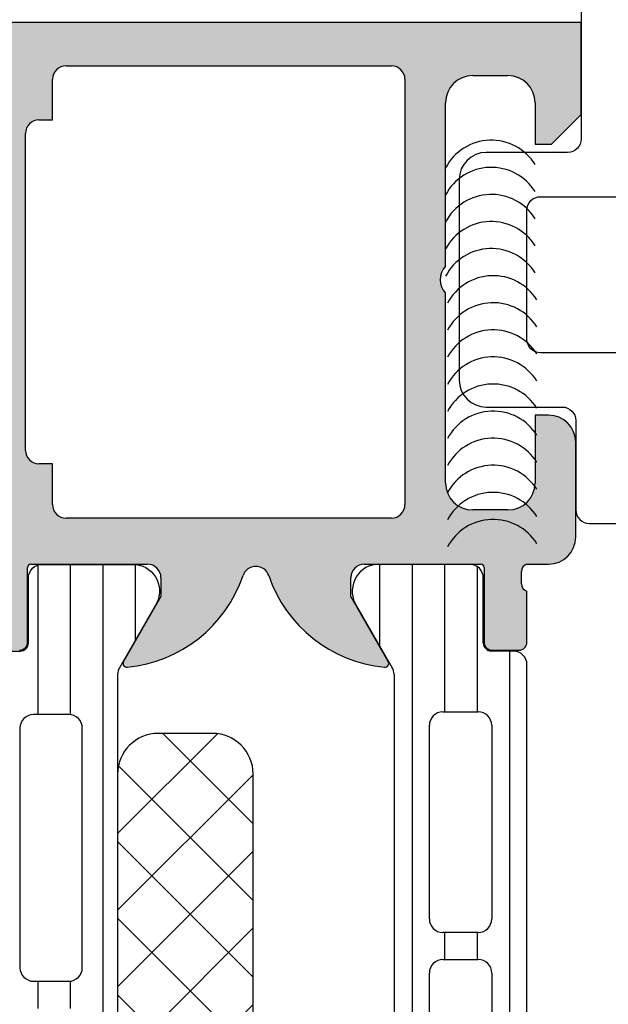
# Model space of a CAD drawing. Header units: millimetres. Extents: x 247761 to 294611, y 172579 to 236863.
# Tile 268 of 596: x 274826 to 274848, y 174666 to 174703. Entities that reach past the tile are written whole.
import ezdxf

# ---------------------------------------------------------------- set-up
doc = ezdxf.new("R2010")
doc.units = ezdxf.units.MM
doc.layers.add('FASÁDA DETAILNÍ', color=4, linetype='Continuous')
doc.layers.add('NOVA', color=240, linetype='Continuous')

# ---------------------------------------------------------------- blocks, each defined once
blk = doc.blocks.new('A$C69D17D4D')
at = {"layer": 'FASÁDA DETAILNÍ'}
h = blk.add_hatch(color=256, dxfattribs=at)
edge = h.paths.add_edge_path()
edge.add_arc((198.8104032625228, 1311.061932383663), 0.120000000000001, 360.0000000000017, 450.00000000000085, ccw=False)
edge.add_line((198.9304032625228, 1311.061932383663), (198.9304032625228, 1308.301934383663))
edge.add_arc((199.2304032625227, 1308.301934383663), 0.3000000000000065, 540, 629.9999999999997)
edge.add_line((199.2304032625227, 1308.001934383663), (200.2103775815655, 1308.001934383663))
edge.add_arc((200.2103775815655, 1308.301934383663), 0.3000000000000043, 269.9999999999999, 360)
edge.add_line((200.5103775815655, 1308.301934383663), (200.5103775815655, 1310.181945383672))
edge.add_arc((200.5892446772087, 1310.449488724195), 0.2789255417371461, 178.8371299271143, 253.5754054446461, ccw=False)
edge.add_line((200.3103765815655, 1310.455149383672), (200.3103765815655, 1310.908743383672))
edge.add_arc((200.5892140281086, 1310.91441179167), 0.2788950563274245, 106.41987641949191, 181.1645893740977, ccw=False)
edge.add_line((200.5103775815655, 1311.181932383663), (201.3105522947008, 1311.181932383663))
edge.add_arc((201.310552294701, 1312.181932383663), 0.9999999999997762, 269.9999999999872, 359.9999999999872)
edge.add_line((202.3105522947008, 1312.181932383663), (202.3105522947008, 1315.681939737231))
edge.add_arc((201.3105324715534, 1315.681919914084), 1.000019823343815, 360.001135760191, 449.9988642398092)
edge.add_line((201.3105522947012, 1316.681939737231), (200.8105522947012, 1316.681939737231))
edge.add_line((200.8105522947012, 1316.681939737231), (200.8105522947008, 1314.181939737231))
edge.add_arc((199.8105069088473, 1314.181985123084), 1.000045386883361, 270.0026002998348, 359.9973997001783, ccw=False)
edge.add_line((199.8105522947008, 1313.181939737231), (198.5105339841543, 1313.181939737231))
edge.add_arc((198.5105864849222, 1314.181992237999), 1.000052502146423, 180.0030079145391, 269.9969920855, ccw=False)
edge.add_line((197.5105339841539, 1314.181939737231), (197.5105339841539, 1321.181939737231))
edge.add_arc((198.0356557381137, 1321.681939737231), 0.7250881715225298, 136.4038161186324, 223.5961838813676, ccw=False)
edge.add_line((197.5105339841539, 1322.181939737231), (197.5105339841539, 1328.216027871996))
edge.add_arc((198.5105864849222, 1328.215975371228), 1.000052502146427, 450.0030079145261, 539.9969920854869, ccw=False)
edge.add_line((198.5105339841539, 1329.216027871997), (199.8105522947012, 1329.216027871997))
edge.add_arc((199.8105069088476, 1328.215982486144), 1.000045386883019, 360.00260029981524, 449.9973997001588, ccw=False)
edge.add_line((200.8105522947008, 1328.216027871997), (200.8105522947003, 1326.681939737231))
edge.add_line((200.8105522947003, 1326.681939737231), (201.4105583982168, 1326.681939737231))
edge.add_line((201.4105583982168, 1326.681939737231), (202.5105339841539, 1327.781945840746))
edge.add_line((202.5105339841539, 1327.781945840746), (202.5105339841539, 1331.181939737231))
edge.add_line((202.5105339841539, 1331.181939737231), (175.5106331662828, 1331.181939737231))
edge.add_line((175.5106331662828, 1331.181939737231), (175.5106331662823, 1327.781945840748))
edge.add_line((175.5106331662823, 1327.781945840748), (176.6106087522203, 1326.681939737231))
edge.add_line((176.6106087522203, 1326.681939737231), (177.2106148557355, 1326.681939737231))
edge.add_line((177.2106148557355, 1326.681939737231), (177.2106148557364, 1328.216027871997))
edge.add_arc((178.2106602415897, 1328.215982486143), 1.000045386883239, 450.0026002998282, 539.9973997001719, ccw=False)
edge.add_line((178.2106148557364, 1329.216027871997), (179.5106331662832, 1329.216027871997))
edge.add_arc((179.5105806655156, 1328.215975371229), 1.000052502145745, 360.00300791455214, 449.99699208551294, ccw=False)
edge.add_line((180.5106331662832, 1328.216027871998), (180.5106331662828, 1322.181939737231))
edge.add_arc((179.9855114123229, 1321.681939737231), 0.7250881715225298, 316.40381611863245, 403.59618388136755, ccw=False)
edge.add_line((180.5106331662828, 1321.181939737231), (180.5106331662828, 1314.181939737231))
edge.add_arc((179.5105806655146, 1314.181992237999), 1.000052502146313, 270.00300791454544, 359.99699208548, ccw=False)
edge.add_line((179.5106331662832, 1313.181939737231), (178.2106148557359, 1313.181939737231))
edge.add_arc((178.2106602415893, 1314.181985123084), 1.000045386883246, 180.0026002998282, 269.9973997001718, ccw=False)
edge.add_line((177.2106148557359, 1314.181939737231), (177.2106148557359, 1316.681939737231))
edge.add_line((177.2106148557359, 1316.681939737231), (176.7106148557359, 1316.681939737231))
edge.add_arc((176.7106346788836, 1315.681919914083), 1.000019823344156, 450.0011357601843, 539.9988642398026)
edge.add_line((175.7106148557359, 1315.681939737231), (175.7106148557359, 1311.181939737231))
edge.add_arc((176.2106045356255, 1311.181929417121), 0.4999896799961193, 539.9988173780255, 630.0011826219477)
edge.add_line((176.2106148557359, 1310.681939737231), (177.2106148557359, 1310.681939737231))
edge.add_line((177.2106148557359, 1310.681939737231), (177.2106148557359, 1311.481942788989))
edge.add_line((177.2106148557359, 1311.481942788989), (180.2106301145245, 1311.481942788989))
edge.add_arc((180.2106328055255, 1311.181935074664), 0.3000077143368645, 359.99948607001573, 450.0005139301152, ccw=False)
edge.add_arc((180.4318040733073, 1310.91441179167), 0.2788950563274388, 358.83541062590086, 433.58012358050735, ccw=False)
edge.add_line((180.7106415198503, 1310.908743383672), (180.7106415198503, 1310.455149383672))
edge.add_arc((180.4317734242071, 1310.449488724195), 0.2789255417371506, 286.4245945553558, 361.1628700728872, ccw=False)
edge.add_line((180.5106405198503, 1310.181945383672), (180.5106405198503, 1308.301934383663))
edge.add_arc((180.8106405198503, 1308.301934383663), 0.3000000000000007, 539.9999999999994, 629.9999999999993)
edge.add_line((180.8106405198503, 1308.001934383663), (181.7906148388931, 1308.001934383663))
edge.add_arc((181.7906148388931, 1308.301934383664), 0.3000000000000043, 270, 360)
edge.add_line((182.0906148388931, 1308.301934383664), (182.0906148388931, 1311.061932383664))
edge.add_arc((182.2106148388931, 1311.061932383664), 0.1200000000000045, 450, 539.9999999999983, ccw=False)
edge.add_line((182.2106148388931, 1311.181932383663), (186.5106405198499, 1311.181932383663))
edge.add_arc((186.51064051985, 1310.681932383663), 0.4999999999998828, 360.000000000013, 450.0000000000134, ccw=False)
edge.add_line((187.0106405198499, 1310.681932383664), (187.0106405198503, 1309.981932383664))
edge.add_line((187.0106405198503, 1309.981932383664), (185.6291450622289, 1307.589112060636))
edge.add_arc((185.7487603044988, 1307.520052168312), 0.1381197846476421, 509.9999999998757, 637.702437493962)
edge.add_arc((185.301141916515, 1312.361403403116), 4.999999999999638, 275.3492280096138, 341.2905992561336)
edge.add_arc((190.5105090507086, 1310.5971772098), 0.5000000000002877, 378.7094007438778, 521.2905992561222, ccw=False)
edge.add_arc((195.7198761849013, 1312.361403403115), 4.999999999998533, 198.7094007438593, 264.6507719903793)
edge.add_arc((195.2722577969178, 1307.520052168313), 0.1381197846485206, 262.2975625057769, 389.9999999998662)
edge.add_line((195.3918730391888, 1307.589112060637), (194.0103775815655, 1309.981932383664))
edge.add_line((194.0103775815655, 1309.981932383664), (194.010377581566, 1310.681932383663))
edge.add_arc((194.5103775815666, 1310.681932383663), 0.5000000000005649, 449.9999999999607, 539.9999999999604, ccw=False)
edge.add_line((194.5103775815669, 1311.181932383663), (198.8104032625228, 1311.181932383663))
edge = h.paths.add_edge_path(flags=16)
edge.add_arc((183.5106255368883, 1329.081933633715), 0.5, 450, 540, ccw=False)
edge.add_line((183.5106255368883, 1329.581933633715), (195.5105339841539, 1329.581933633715))
edge.add_arc((195.5105339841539, 1329.081933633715), 0.5, 360, 450, ccw=False)
edge.add_line((196.0105339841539, 1329.081933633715), (196.0105339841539, 1313.381951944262))
edge.add_arc((195.5105339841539, 1313.381951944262), 0.5, 270, 360, ccw=False)
edge.add_line((195.5105339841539, 1312.881951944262), (183.5106255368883, 1312.881951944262))
edge.add_arc((183.5106255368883, 1313.381951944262), 0.5, 180, 270, ccw=False)
edge.add_line((183.0106255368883, 1313.381951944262), (183.0106255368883, 1314.881951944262))
edge.add_line((183.0106255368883, 1314.881951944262), (182.5106255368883, 1314.881951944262))
edge.add_arc((182.5106255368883, 1315.381951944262), 0.5000000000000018, 180.0000000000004, 270, ccw=False)
edge.add_line((182.0106255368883, 1315.381951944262), (182.0106255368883, 1327.081933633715))
edge.add_arc((182.5106255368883, 1327.081933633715), 0.5, 450, 539.9999999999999, ccw=False)
edge.add_line((182.5106255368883, 1327.581933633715), (183.0106255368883, 1327.581933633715))
edge.add_line((183.0106255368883, 1327.581933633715), (183.0106255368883, 1329.081933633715))
h = blk.add_hatch(dxfattribs=at)
h.set_pattern_fill('LINIE', color=256, scale=1.2, angle=90, style=0)
h.set_pattern_definition([(90, (199.7934961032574, 1268.057326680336), (-1.2, 7.347638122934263e-17), [])])
edge = h.paths.add_edge_path()
edge.add_arc((181.8197236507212, 1271.592023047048), 0.3000000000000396, 359.9979247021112, 449.9979247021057)
edge.add_line((181.8197345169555, 1271.892023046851), (181.0094031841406, 1271.892051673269))
edge.add_arc((181.0094186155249, 1272.392048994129), 0.4999973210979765, 179.9976177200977, 269.99823168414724, ccw=False)
edge.add_line((180.5094212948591, 1272.392069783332), (180.5081007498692, 1273.23314202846))
edge.add_arc((180.3081007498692, 1273.23314202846), 0.2000000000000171, 359.9999999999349, 449.9999999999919)
edge.add_line((180.3081007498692, 1273.43314202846), (176.2081007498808, 1273.43314202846))
edge.add_arc((176.2081007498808, 1273.93314202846), 0.5, 180, 270, ccw=False)
edge.add_line((175.7081007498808, 1273.93314202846), (175.7081007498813, 1274.763891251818))
edge.add_arc((176.7081007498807, 1274.763891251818), 0.99999999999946, 105.00000000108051, 180, ccw=False)
edge.add_line((176.4492817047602, 1275.729817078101), (177.2081007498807, 1275.93314202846))
edge.add_line((177.2081007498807, 1275.93314202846), (177.2081007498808, 1274.93314202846))
edge.add_line((177.2081007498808, 1274.93314202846), (179.5081007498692, 1274.93314202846))
edge.add_arc((179.506391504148, 1275.937268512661), 1.004127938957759, 270.0975300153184, 359.7659122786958)
edge.add_line((180.5105110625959, 1275.933166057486), (180.5105110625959, 1278.933044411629))
edge.add_arc((179.5063917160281, 1278.929016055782), 1.004127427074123, 0.2298596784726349, 89.90248202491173)
edge.add_line((179.5081007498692, 1279.93314202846), (177.2081007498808, 1279.93314202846))
edge.add_line((177.2081007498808, 1279.93314202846), (177.2081007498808, 1278.93314202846))
edge.add_line((177.2081007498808, 1278.93314202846), (176.4492817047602, 1279.136466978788))
edge.add_arc((176.708100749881, 1280.102392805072), 0.999999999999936, 179.999999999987, 254.9999999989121, ccw=False)
edge.add_line((175.7081007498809, 1280.102392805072), (175.7081007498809, 1280.93314202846))
edge.add_arc((176.2081007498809, 1280.93314202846), 0.4999999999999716, 90.00000000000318, 180, ccw=False)
edge.add_line((176.2081007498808, 1281.43314202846), (180.3081007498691, 1281.43314202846))
edge.add_arc((180.3063721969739, 1281.637315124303), 0.2041804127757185, 270.4850610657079, 358.8441310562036)
edge.add_line((180.5105110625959, 1281.633196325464), (180.5105339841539, 1307.474563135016))
edge.add_arc((181.0105313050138, 1307.474547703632), 0.4999973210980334, 89.99761772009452, 179.9982316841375, ccw=False)
edge.add_line((181.0105520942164, 1307.974545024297), (181.8208834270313, 1307.974516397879))
edge.add_arc((181.8208942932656, 1308.274516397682), 0.300000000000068, 269.997924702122, 359.9979247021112)
edge.add_line((182.1208942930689, 1308.274505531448), (182.120649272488, 1310.674503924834))
edge.add_arc((182.6206452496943, 1310.674488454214), 0.4999959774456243, 89.99762222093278, 179.9982271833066, ccw=False)
edge.add_line((182.6206659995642, 1311.174484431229), (186.09720749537, 1311.174357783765))
edge.add_arc((185.9548609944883, 1310.184544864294), 0.9999960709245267, -32.72909139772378, 81.81631665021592, ccw=False)
edge.add_line((186.7960940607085, 1309.643879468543), (185.4775416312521, 1307.360270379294))
edge.add_arc((185.910545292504, 1307.1102547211), 0.499999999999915, 149.9979281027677, 179.9978647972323)
edge.add_line((185.4105452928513, 1307.110273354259), (185.4094589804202, 1272.75600459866))
edge.add_arc((185.909458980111, 1272.755987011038), 0.5000000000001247, 179.9979846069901, 209.9979213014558)
edge.add_line((185.4764372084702, 1272.506002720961), (186.7948242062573, 1270.222298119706))
edge.add_arc((185.9535519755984, 1269.681693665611), 0.9999960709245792, -81.8204672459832, 32.72494080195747, ccw=False)
edge.add_line((186.0958267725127, 1268.691870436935), (182.6192852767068, 1268.691997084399))
edge.add_arc((182.6193007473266, 1269.191993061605), 0.4999959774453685, 179.9976222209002, 269.99822718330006, ccw=False)
edge.add_line((182.1193047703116, 1269.192013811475), (182.1197236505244, 1271.592012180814))
edge = h.paths.add_edge_path(flags=16)
edge.add_line((182.3099992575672, 1295.783135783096), (183.6099933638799, 1295.783135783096))
edge.add_arc((183.6099970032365, 1296.283132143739), 0.4999963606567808, 269.9995829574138, 360.0004170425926)
edge.add_line((184.1099933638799, 1296.283135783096), (184.1099933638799, 1305.13312967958))
edge.add_arc((183.6099970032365, 1305.133133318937), 0.4999963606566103, 359.9995829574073, 450.0004170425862)
edge.add_line((183.6099933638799, 1305.63312967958), (182.309999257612, 1305.63312967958))
edge.add_arc((182.3099826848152, 1305.133129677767), 0.5000000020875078, 89.99810089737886, 179.9999997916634)
edge.add_line((181.8099826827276, 1305.133129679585), (181.8099826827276, 1296.283135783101))
edge.add_arc((182.3099826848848, 1296.283135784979), 0.5000000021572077, 180.0000002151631, 270.0018990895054)
edge = h.paths.add_edge_path(flags=16)
edge.add_arc((182.3099826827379, 1285.583129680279), 0.5, 179.9999999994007, 270)
edge.add_line((182.3099826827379, 1285.083129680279), (183.6099933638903, 1285.083129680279))
edge.add_arc((183.6099933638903, 1285.583129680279), 0.5, 270, 360.0000000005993)
edge.add_line((184.1099933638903, 1285.583129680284), (184.1099933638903, 1294.283135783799))
edge.add_arc((183.6099933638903, 1294.283135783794), 0.5, 5.9926739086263e-10, 89.99999999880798)
edge.add_line((183.6099933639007, 1294.783135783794), (182.3099826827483, 1294.783135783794))
edge.add_arc((182.3099826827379, 1294.283135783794), 0.5, 89.99999999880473, 179.9999999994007)
edge.add_line((181.8099826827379, 1294.283135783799), (181.8099826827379, 1285.583129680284))
edge = h.paths.add_edge_path(flags=16)
edge.add_arc((183.6099970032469, 1283.583133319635), 0.4999963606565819, 359.9995829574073, 450.0004170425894)
edge.add_line((183.6099933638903, 1284.083129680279), (182.3099992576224, 1284.083129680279))
edge.add_arc((182.3099826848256, 1283.583129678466), 0.5000000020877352, 89.9981008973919, 179.9999997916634)
edge.add_line((181.8099826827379, 1283.583129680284), (181.8099826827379, 1274.73312052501))
edge.add_arc((182.3099674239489, 1274.733120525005), 0.4999847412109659, 179.9999999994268, 269.9999999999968)
edge.add_line((182.3099674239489, 1274.233135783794), (183.6099781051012, 1274.233135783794))
edge.add_arc((183.6099781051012, 1274.733151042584), 0.5000152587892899, 270, 360.0000000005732)
edge.add_line((184.1099933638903, 1274.733151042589), (184.1099933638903, 1283.583129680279))
h = blk.add_hatch(dxfattribs=at)
h.set_pattern_fill('_USER', color=256, scale=1.2, angle=90, style=0, pattern_type=0)
h.set_pattern_definition([(90, (0, 0), (-1.2, 7.347638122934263e-17), [])])
edge = h.paths.add_edge_path()
edge.add_line((195.543522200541, 1277.506049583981), (194.2250524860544, 1275.222392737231))
edge.add_arc((195.0663051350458, 1274.681757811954), 0.9999960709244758, 507.2729839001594, 621.8183919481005)
edge.add_line((194.9239944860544, 1273.691939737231), (198.4005359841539, 1273.691939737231))
edge.add_arc((198.4005386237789, 1274.19193571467), 0.4999959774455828, 269.9996975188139, 360.0003024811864)
edge.add_line((198.9005346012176, 1274.191938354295), (198.9002026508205, 1276.591936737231))
edge.add_arc((199.2002026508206, 1276.591936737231), 0.3000000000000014, 450, 539.9999999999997, ccw=False)
edge.add_line((199.2002026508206, 1276.891936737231), (200.0105339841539, 1276.891936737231))
edge.add_arc((200.0105366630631, 1277.391934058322), 0.4999973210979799, 269.999693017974, 360.0003069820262)
edge.add_line((200.5105339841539, 1277.391936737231), (200.5105339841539, 1307.474411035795))
edge.add_arc((200.0105366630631, 1307.474413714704), 0.4999973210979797, 359.9996930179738, 450.0003069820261)
edge.add_line((200.0105339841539, 1307.974411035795), (199.2002026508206, 1307.974411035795))
edge.add_arc((199.2002026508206, 1308.274411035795), 0.3000000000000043, 180, 269.99999999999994, ccw=False)
edge.add_line((198.9002026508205, 1308.274411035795), (198.9005346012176, 1310.674409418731))
edge.add_arc((198.400538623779, 1310.674412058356), 0.4999959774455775, 359.9996975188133, 450.0003024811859)
edge.add_line((198.4005359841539, 1311.174408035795), (194.9239944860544, 1311.174408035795))
edge.add_arc((195.0663051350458, 1310.184589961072), 0.9999960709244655, 458.1816080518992, 572.7270160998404)
edge.add_line((194.2250524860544, 1309.643955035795), (195.543522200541, 1307.360298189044))
edge.add_arc((195.1105094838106, 1307.110298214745), 0.5000000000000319, 360.000059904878, 389.9999965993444, ccw=False)
edge.add_line((195.6105094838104, 1307.110298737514), (195.6105094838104, 1277.756049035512))
edge.add_arc((195.1105094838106, 1277.756049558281), 0.5000000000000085, 330.0000034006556, 359.9999400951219, ccw=False)
edge = h.paths.add_edge_path(flags=16)
edge.add_line((196.9105202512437, 1298.082766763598), (196.9105355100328, 1305.232791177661))
edge.add_arc((197.4105790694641, 1305.232747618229), 0.5000435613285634, 450.0049911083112, 539.9950088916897, ccw=False)
edge.add_line((197.4105355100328, 1305.732791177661), (198.7105442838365, 1305.732791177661))
edge.add_arc((198.7105167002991, 1305.232778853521), 0.5000123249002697, 360.00141220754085, 449.9968392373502, ccw=False)
edge.add_line((199.2105290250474, 1305.232791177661), (199.2105290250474, 1298.082766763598))
edge.add_arc((198.7104854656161, 1298.082810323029), 0.5000435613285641, 270.0049911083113, 359.9950088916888, ccw=False)
edge.add_line((198.7105290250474, 1297.582766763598), (197.4105202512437, 1297.582766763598))
edge.add_arc((197.410563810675, 1298.082810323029), 0.5000435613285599, 180.0049911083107, 269.9950088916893, ccw=False)
edge = h.paths.add_edge_path(flags=16)
edge.add_line((196.9105202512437, 1279.732767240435), (196.9105202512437, 1286.882793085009))
edge.add_arc((197.410563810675, 1286.882749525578), 0.5000435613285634, 450.0049911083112, 539.9950088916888, ccw=False)
edge.add_line((197.4105202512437, 1287.382793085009), (198.7105290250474, 1287.382793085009))
edge.add_arc((198.7104854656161, 1286.882749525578), 0.5000435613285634, 360.0049911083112, 449.9950088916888, ccw=False)
edge.add_line((199.2105290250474, 1286.882793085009), (199.2105290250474, 1279.732767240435))
edge.add_arc((198.7104854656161, 1279.732810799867), 0.5000435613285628, 270.00499110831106, 359.99500889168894, ccw=False)
edge.add_line((198.7105290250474, 1279.232767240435), (197.4105202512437, 1279.232767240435))
edge.add_arc((197.410563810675, 1279.732810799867), 0.5000435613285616, 180.004991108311, 269.99500889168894, ccw=False)
edge = h.paths.add_edge_path(flags=16)
edge.add_line((196.9105202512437, 1288.882793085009), (196.9105202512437, 1296.082766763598))
edge.add_arc((197.4104694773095, 1296.082817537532), 0.4999492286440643, 89.99418114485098, 180.0058188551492, ccw=False)
edge.add_line((197.4105202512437, 1296.582766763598), (198.7105290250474, 1296.582766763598))
edge.add_arc((198.7105797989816, 1296.082817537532), 0.4999492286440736, 359.9941811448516, 450.00581885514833, ccw=False)
edge.add_line((199.2105290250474, 1296.082766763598), (199.2105290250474, 1288.882793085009))
edge.add_arc((198.7105797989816, 1288.882742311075), 0.4999492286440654, 269.99418114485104, 360.005818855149, ccw=False)
edge.add_line((198.7105290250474, 1288.382793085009), (197.4105202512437, 1288.382793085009))
edge.add_arc((197.4104694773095, 1288.882742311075), 0.4999492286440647, 179.994181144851, 270.005818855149, ccw=False)
h = blk.add_hatch(dxfattribs=at)
h.set_pattern_fill('NETZ', color=256, scale=2, angle=45, style=0)
h.set_pattern_definition([(45, (0, 0), (-1.414213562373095, 1.414213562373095), []), (135, (0, 0), (-1.414213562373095, -1.414213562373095), [])])
h.paths.add_polyline_path([(190.4112687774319, 1276.433016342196, -0.4142135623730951), (188.9112687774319, 1274.933016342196), (186.9112687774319, 1274.933016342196, -0.4142135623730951), (185.4112687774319, 1276.433016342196), (185.4112687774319, 1303.433016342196, -0.4142135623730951), (186.9112687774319, 1304.933016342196), (188.9112687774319, 1304.933016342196, -0.4142135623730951), (190.4112687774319, 1303.433016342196)])
for p, q in [((202.5105339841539, 1331.181939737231), (175.5106331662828, 1331.181939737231)), ((202.5105339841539, 1327.781945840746), (202.5105339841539, 1331.181939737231)), ((183.5106255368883, 1329.581933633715), (195.5105339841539, 1329.581933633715)), ((183.0106255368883, 1327.581933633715), (183.0106255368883, 1329.081933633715)), ((196.0105339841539, 1329.081933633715), (196.0105339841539, 1313.381951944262)), ((198.5105339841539, 1329.216027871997), (199.8105522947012, 1329.216027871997)), ((197.5105339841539, 1322.181939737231), (197.5105339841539, 1328.216027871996)), ((200.8105522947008, 1328.216027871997), (200.8105522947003, 1326.681939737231)), ((182.5106255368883, 1327.581933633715), (183.0106255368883, 1327.581933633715)), ((201.4105583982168, 1326.681939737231), (202.5105339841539, 1327.781945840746)), ((182.0106255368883, 1315.381951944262), (182.0106255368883, 1327.081933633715)), ((200.8105522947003, 1326.681939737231), (201.4105583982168, 1326.681939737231)), ((197.5105339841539, 1314.181939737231), (197.5105339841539, 1321.181939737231)), ((201.3105522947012, 1316.681939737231), (200.8105522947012, 1316.681939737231)), ((200.8105522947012, 1316.681939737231), (200.8105522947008, 1314.181939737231)), ((202.3105522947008, 1312.181932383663), (202.3105522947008, 1315.681939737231)), ((183.0106255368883, 1314.881951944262), (182.5106255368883, 1314.881951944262)), ((183.0106255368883, 1313.381951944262), (183.0106255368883, 1314.881951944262)), ((199.8105522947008, 1313.181939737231), (198.5105339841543, 1313.181939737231)), ((195.5105339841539, 1312.881951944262), (183.5106255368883, 1312.881951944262)), ((182.2106148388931, 1311.181932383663), (186.5106405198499, 1311.181932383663)), ((194.5103775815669, 1311.181932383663), (198.8104032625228, 1311.181932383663)), ((198.4005359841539, 1311.174408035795), (194.9239944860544, 1311.174408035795)), ((200.5103775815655, 1311.181932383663), (201.3105522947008, 1311.181932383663)), ((182.0906148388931, 1308.301934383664), (182.0906148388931, 1311.061932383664)), ((198.9304032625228, 1311.061932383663), (198.9304032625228, 1308.301934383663)), ((200.3103765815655, 1310.455149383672), (200.3103765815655, 1310.908743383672)), ((187.0106405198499, 1310.681932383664), (187.0106405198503, 1309.981932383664)), ((194.0103775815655, 1309.981932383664), (194.010377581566, 1310.681932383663)), ((198.9002026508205, 1308.274411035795), (198.9005346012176, 1310.674409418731)), ((200.5103775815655, 1308.301934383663), (200.5103775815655, 1310.181945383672)), ((187.0106405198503, 1309.981932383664), (185.6291450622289, 1307.589112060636)), ((195.3918730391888, 1307.589112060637), (194.0103775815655, 1309.981932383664)), ((194.2250524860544, 1309.643955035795), (195.543522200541, 1307.360298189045)), ((200.0105339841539, 1307.974411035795), (199.2002026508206, 1307.974411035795)), ((199.2304032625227, 1308.001934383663), (200.2103775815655, 1308.001934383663)), ((200.5105339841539, 1277.391936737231), (200.5105339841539, 1307.474411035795)), ((195.6105094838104, 1307.110298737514), (195.6105094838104, 1277.756049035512)), ((197.4105355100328, 1305.732791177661), (198.7105442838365, 1305.732791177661)), ((196.9105202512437, 1298.082766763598), (196.9105355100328, 1305.232791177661)), ((199.2105290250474, 1305.232791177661), (199.2105290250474, 1298.082766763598)), ((198.7105290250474, 1297.582766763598), (197.4105202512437, 1297.582766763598)), ((197.4105202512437, 1296.582766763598), (198.7105290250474, 1296.582766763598)), ((196.9105202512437, 1288.882793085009), (196.9105202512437, 1296.082766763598)), ((199.2105290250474, 1296.082766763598), (199.2105290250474, 1288.882793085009))]:
    blk.add_line(p, q, dxfattribs=at)
for points in [[(202.5105339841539, 1445.418080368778), (202.5105339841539, 1326.881939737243, -0.414213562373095), (202.0105339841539, 1326.381939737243), (199.0105339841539, 1326.381939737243, 0.414213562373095), (198.0105339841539, 1325.381939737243), (198.0105339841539, 1317.981939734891, 0.4142135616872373), (199.0105339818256, 1316.981939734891), (201.8105339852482, 1316.981939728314, -0.4142135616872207), (202.310533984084, 1316.481939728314), (202.310533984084, 1313.181939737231, 0.414213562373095), (202.810533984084, 1312.681939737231), (203.810533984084, 1312.681939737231, 0.414213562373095)], [(203.8105339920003, 1318.981941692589), (201.0105339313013, 1318.981941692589, -0.4142135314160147), (200.5105339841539, 1319.481941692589), (200.5105339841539, 1324.247990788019, -0.4142135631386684), (201.0105339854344, 1324.747990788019), (204.0105339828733, 1324.747990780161, 0.4142135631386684)], [(180.5105110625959, 1281.633196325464), (180.5105339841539, 1307.474563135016, -0.4142167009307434), (181.0105520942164, 1307.974545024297), (181.8208834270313, 1307.974516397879, 0.414213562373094), (182.1208942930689, 1308.274505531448), (182.120649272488, 1310.674503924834, -0.414216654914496), (182.6206659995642, 1311.174484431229), (186.09720749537, 1311.174357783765, -0.5460410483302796), (186.7960940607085, 1309.643879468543), (185.4775416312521, 1307.360270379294, 0.1316522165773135), (185.4105452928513, 1307.110273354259), (185.4094589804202, 1272.75600459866, 0.1316522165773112)]]:
    blk.add_lwpolyline(points, format="xyb", dxfattribs=at)
for points in [[(182.3099992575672, 1295.783135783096), (183.6099933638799, 1295.783135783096, 0.414217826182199), (184.1099933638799, 1296.283135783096), (184.1099933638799, 1305.13312967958, 0.4142178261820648), (183.6099933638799, 1305.63312967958), (182.309999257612, 1305.63312967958, 0.4142232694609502), (181.8099826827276, 1305.133129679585), (181.8099826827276, 1296.283135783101, 0.4142232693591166)], [(185.4112687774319, 1303.433016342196), (185.4112687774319, 1276.433016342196, 0.414213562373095), (186.9112687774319, 1274.933016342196), (188.9112687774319, 1274.933016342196, 0.414213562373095), (190.4112687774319, 1276.433016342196), (190.4112687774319, 1303.433016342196, 0.414213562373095), (188.9112687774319, 1304.933016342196), (186.9112687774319, 1304.933016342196, 0.414213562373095)]]:
    blk.add_lwpolyline(points, format="xyb", close=True, dxfattribs=at)
for centre, radius, start, end in [((183.5106255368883, 1329.081933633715), 0.5, 90, 180), ((195.5105339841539, 1329.081933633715), 0.5, 0, 90), ((198.5105864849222, 1328.215975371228), 1.000052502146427, 90.00300791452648, 179.9969920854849), ((199.8105069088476, 1328.215982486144), 1.000045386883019, 0.002600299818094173, 89.99739970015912), ((182.5106255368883, 1327.081933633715), 0.4999999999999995, 90, 180), ((199.194343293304, 1324.92476292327), 1.906465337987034, 32.03204556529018, 152.0320455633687), ((199.194343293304, 1323.92476292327), 1.906465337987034, 32.03204556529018, 152.0320455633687), ((199.194343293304, 1322.92476292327), 1.906465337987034, 32.03204556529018, 152.0320455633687), ((199.194343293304, 1321.92476292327), 1.906465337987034, 32.03204556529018, 152.0320455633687), ((199.194343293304, 1320.92476292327), 1.906465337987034, 32.03204556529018, 152.0320455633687), ((198.0356557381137, 1321.681939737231), 0.7250881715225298, 136.403816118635, 223.596183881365), ((199.2619436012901, 1319.925961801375), 1.906465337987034, 32.03204556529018, 152.0320455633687), ((199.2619436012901, 1318.925961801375), 1.906465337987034, 32.03204556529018, 152.0320455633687), ((199.2619436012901, 1317.925961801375), 1.906465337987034, 32.03204556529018, 152.0320455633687), ((199.2619436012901, 1316.925961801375), 1.906465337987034, 32.03204556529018, 152.0320455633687), ((199.2619436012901, 1315.925961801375), 1.906465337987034, 32.03204556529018, 152.0320455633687), ((199.2619436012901, 1314.925961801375), 1.906465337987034, 32.03204556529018, 152.0320455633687), ((201.3105324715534, 1315.681919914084), 1.000019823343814, 0.001135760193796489, 89.99886423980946), ((199.2619436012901, 1313.925961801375), 1.906465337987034, 32.03204556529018, 152.0320455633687), ((182.5106255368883, 1315.381951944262), 0.5000000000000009, 180, 270), ((199.2619436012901, 1312.925961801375), 1.906465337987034, 32.03204556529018, 152.0320455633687), ((198.5105864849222, 1314.181992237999), 1.000052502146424, 180.0030079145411, 269.9969920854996), ((199.8105069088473, 1314.181985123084), 1.000045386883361, 270.0026002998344, 359.9973997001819), ((199.2619436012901, 1311.925961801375), 1.906465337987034, 32.03204556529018, 152.0320455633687), ((183.5106255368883, 1313.381951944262), 0.5, 180, 270), ((195.5105339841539, 1313.381951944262), 0.5, 270, 0), ((199.2619436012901, 1310.925961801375), 1.906465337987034, 32.03204556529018, 152.0320455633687), ((201.310552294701, 1312.181932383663), 0.9999999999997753, 269.999999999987, 359.999999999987), ((182.2106148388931, 1311.061932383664), 0.1200000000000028, 90, 180), ((186.51064051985, 1310.681932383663), 0.4999999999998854, 1.302755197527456e-11, 90.00000000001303), ((194.5103775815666, 1310.681932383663), 0.500000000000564, 89.99999999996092, 179.9999999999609), ((195.0663051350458, 1310.184589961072), 0.99999607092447, 98.18160805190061, 212.727016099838), ((198.400538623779, 1310.674412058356), 0.4999959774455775, 359.9996975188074, 90.00030248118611), ((198.8104032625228, 1311.061932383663), 0.1199999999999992, 0, 90.0000000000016), ((200.5892140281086, 1310.91441179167), 0.2788950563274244, 106.4198764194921, 181.164589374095), ((185.301141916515, 1312.361403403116), 4.999999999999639, 275.3492280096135, 341.2905992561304), ((190.5105090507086, 1310.5971772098), 0.5000000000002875, 18.70940074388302, 161.290599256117), ((195.7198761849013, 1312.361403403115), 4.999999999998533, 198.7094007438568, 264.6507719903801), ((200.5892446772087, 1310.449488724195), 0.2789255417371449, 178.8371299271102, 253.5754054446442), ((181.7906148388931, 1308.301934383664), 0.3000000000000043, 270, 0), ((199.2002026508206, 1308.274411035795), 0.3000000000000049, 180, 270), ((199.2304032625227, 1308.301934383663), 0.3000000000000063, 180, 270), ((200.2103775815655, 1308.301934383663), 0.3000000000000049, 270, 0), ((200.0105366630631, 1307.474413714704), 0.4999973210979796, 359.9996930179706, 90.00030698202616), ((185.7487603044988, 1307.520052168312), 0.1381197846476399, 149.9999999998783, 277.7024374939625), ((195.2722577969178, 1307.520052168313), 0.1381197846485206, 262.2975625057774, 29.99999999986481), ((195.1105094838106, 1307.110298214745), 0.5000000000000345, 5.990487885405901e-05, 29.99999659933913), ((197.4105790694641, 1305.232747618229), 0.5000435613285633, 90.00499110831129, 179.9950088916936), ((198.7105167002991, 1305.232778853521), 0.500012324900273, 0.001412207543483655, 89.99683923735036), ((197.410563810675, 1298.082810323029), 0.5000435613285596, 180.0049911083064, 269.9950088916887), ((198.7104854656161, 1298.082810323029), 0.500043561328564, 270.0049911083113, 359.9950088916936), ((197.4104694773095, 1296.082817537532), 0.4999492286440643, 89.99418114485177, 180.0058188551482), ((198.7105797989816, 1296.082817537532), 0.4999492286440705, 359.9941811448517, 90.00581885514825)]:
    blk.add_arc(centre, radius, start, end, dxfattribs=at)

msp = doc.modelspace()

# ---------------------------------------------------------------- block references
at = {"layer": 'NOVA', "ltscale": 300}
msp.add_blockref('A$C69D17D4D', (274644.5174331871, 173371.2585875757), dxfattribs=at)

doc.saveas('drawing.dxf')
